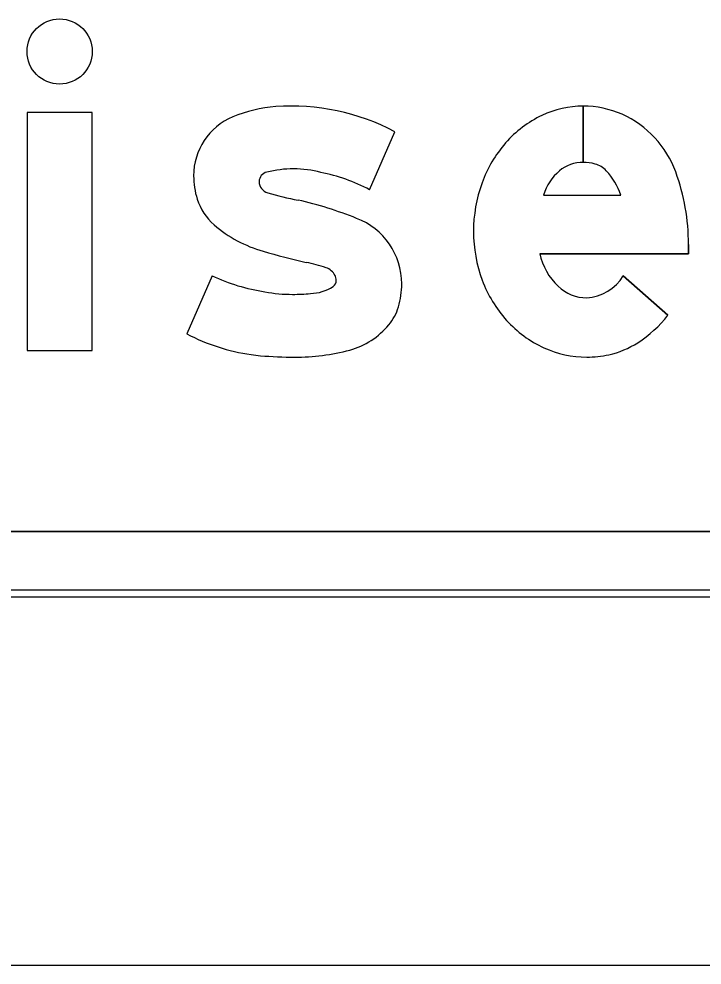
# Model space of a CAD drawing. Extents: x 1806251 to 1809821, y 414895 to 422886.
# Drawn here: x 1809677.0016 to 1809677.2113, y 415221.9676 to 415222.2578 of the extents above; entities that cross this region are included whole.
import ezdxf

# ---------------------------------------------------------------- set-up
doc = ezdxf.new("R2010")
doc.units = 0
for name, color, linetype in [('GSBWFILL', 7, 'Continuous'), ('GSCOLORFILL', 7, 'Continuous'), ('GSDIMS', 7, 'Continuous'), ('GSOUTLINE', 7, 'Continuous')]:
    doc.layers.add(name, color=color, linetype=linetype)

msp = doc.modelspace()

# ---------------------------------------------------------------- linework, layer by layer
at = {"layer": 'GSBWFILL'}
for p, q in [((1809677.1747953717, 415222.23107288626), (1809677.1747953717, 415222.21382288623)), ((1809677.174800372, 415222.21382288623), (1809677.174800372, 415222.23107288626)), ((1809677.1092104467, 415222.2054093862), (1809677.116974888, 415222.22323438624)), ((1809677.1625953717, 415222.2038008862), (1809677.186285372, 415222.2038008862)), ((1809677.0608578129, 415222.1790288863), (1809677.0530928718, 415222.16120388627)), ((1809677.1870823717, 415222.1790278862), (1809677.200773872, 415222.1669068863)), ((1809677.0530928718, 415222.16120388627), (1809677.0530928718, 415222.16120388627)), ((1809678.4750928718, 415222.10057288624), (1809676.7152928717, 415222.10057288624)), ((1809676.7152928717, 415222.0805728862), (1809678.4750928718, 415222.0805728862))]:
    msp.add_line(p, q, dxfattribs=at)
msp.add_lwpolyline([(1809677.0040928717, 415222.15607288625), (1809677.0240928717, 415222.15607288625), (1809677.0240928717, 415222.2290728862), (1809677.0040928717, 415222.2290728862)], close=True, dxfattribs=at)
msp.add_lwpolyline([(1809677.2070928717, 415222.18865338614), (1809677.2070928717, 415222.1858008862), (1809677.1614548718, 415222.1858008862)], dxfattribs=at)
msp.add_circle((1809677.0140928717, 415222.2478228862), 0.01, dxfattribs=at)
for centre, radius, start, end in [((1809677.1747953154, 415222.2014526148), 0.02962026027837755, 90, 115.32243333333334), ((1809677.1747953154, 415222.2014526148), 0.029620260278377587, 66.24132500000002, 89.9903277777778), ((1809677.1740444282, 415222.2002764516), 0.03099999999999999, 19.99010833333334, 65.84692222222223), ((1809677.176829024, 415222.19715462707), 0.03437511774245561, 115.32243333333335, 138.8014777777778), ((1809677.180002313, 415222.1943767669), 0.038592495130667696, 138.8014777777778, 160.06947222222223), ((1809677.1776263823, 415222.1992278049), 0.01571150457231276, 130.28684722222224, 163.07771944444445), ((1809677.1747953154, 415222.20223026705), 0.011592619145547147, 90, 129.20859444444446), ((1809677.1747953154, 415222.20038022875), 0.013442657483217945, 74.23414444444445, 89.9786888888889), ((1809677.1764099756, 415222.206099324), 0.0074999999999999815, 43.33061388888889, 74.23414722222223), ((1809677.1674666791, 415222.19766256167), 0.019794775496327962, 18.06555277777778, 43.33061111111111), ((1809677.1420928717, 415222.1886532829), 0.06499999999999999, 0, 19.990108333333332), ((1809677.1849772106, 415222.19257288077), 0.04388433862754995, 160.06947222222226, 179.99999722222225), ((1809677.183663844, 415222.19257288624), 0.04257097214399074, 180.00000277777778, 200.502125), ((1809677.180667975, 415222.1900417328), 0.01967563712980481, 192.44669444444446, 226.28929166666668), ((1809677.1798490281, 415222.1911464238), 0.03849818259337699, 200.502125, 222.0738138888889), ((1809677.174873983, 415222.18657266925), 0.014351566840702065, 273.89293333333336, 328.2837944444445), ((1809677.1760217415, 415222.185266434), 0.013013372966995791, 226.54755833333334, 269.2365305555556), ((1809677.1774125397, 415222.18894690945), 0.03521575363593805, 222.07381388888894, 245.35241944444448), ((1809677.1714570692, 415222.18987494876), 0.037242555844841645, 302.59103055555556, 321.92285), ((1809677.175848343, 415222.1855378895), 0.03146500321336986, 245.35241944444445, 270), ((1809677.1767047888, 415222.1816664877), 0.02749999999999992, 282.47428055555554, 302.59103055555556), ((1809677.175848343, 415222.1855378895), 0.031465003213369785, 270.00000000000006, 282.4742805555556)]:
    msp.add_arc(centre, radius, start, end, dxfattribs=at)
for centre, major_axis, ratio, start_param, end_param in [((1809677.085143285, 415222.16252019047), (4.19764196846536e-18, 0.06855269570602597), 0.9999924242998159, 5.800291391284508, 6.352301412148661), ((1809677.0833846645, 415222.1892908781), (2.5548935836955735e-18, 0.041724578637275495), 0.9999924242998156, 0.07137800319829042, 0.3980065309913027), ((1809677.0748091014, 415222.20968741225), (1.200066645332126e-18, 0.019598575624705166), 0.9999924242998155, 0.3980064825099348, 1.5707963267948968), ((1809677.0859165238, 415222.17712603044), (2.1247621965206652e-18, 0.03470000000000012), 0.9999924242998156, 2.4802620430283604e-16, 0.23975680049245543), ((1809677.0859165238, 415222.17897198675), (2.011729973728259e-18, 0.03285404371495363), 0.9999924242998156, 6.027142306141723, 6.283185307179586), ((1809677.0786204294, 415222.20968741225), (1.4334449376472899e-18, 0.023409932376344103), 0.9999924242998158, 1.5707963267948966, 1.8797788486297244), ((1809677.0783279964, 415222.20790505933), (1.8369701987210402e-19, 0.003000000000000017), 0.9999924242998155, 0.21891049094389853, 1.5707963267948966), ((1809677.0836061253, 415222.1573350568), (3.335169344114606e-18, 0.05446744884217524), 0.9999924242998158, 5.793797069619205, 6.0867463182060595), ((1809677.0788279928, 415222.20790505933), (2.143131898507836e-19, 0.0034999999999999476), 0.9999924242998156, 1.5707963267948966, 2.888079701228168), ((1809677.0729904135, 415222.20789026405), (1.0715659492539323e-18, 0.01749999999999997), 0.9999924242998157, 1.8797788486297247, 2.4256595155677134), ((1809677.100349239, 415222.2757867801), (4.57447680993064e-18, 0.07470687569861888), 0.9999924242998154, 2.83708001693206, 2.965597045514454), ((1809677.0611190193, 415222.086816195), (7.246423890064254e-18, 0.11834308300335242), 0.9999924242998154, 5.901211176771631, 6.060376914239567), ((1809677.097592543, 415222.1765331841), (1.3164953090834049e-18, 0.021500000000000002), 0.9999924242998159, 4.71238898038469, 5.919950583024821), ((1809677.087067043, 415222.224072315), (2.3848722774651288e-18, 0.03894791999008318), 0.9999924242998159, 2.4256595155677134, 2.8694027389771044), ((1809677.1434329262, 415222.4177160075), (1.473412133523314e-17, 0.24062646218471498), 0.9999924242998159, 2.860128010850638, 2.9166665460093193), ((1809677.0647311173, 415222.07808152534), (6.6137368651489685e-18, 0.10801051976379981), 0.9999924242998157, 5.990951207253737, 6.049280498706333), ((1809677.0941578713, 415222.1767083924), (3.1184881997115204e-19, 0.005092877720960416), 0.9999924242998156, 5.207729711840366, 5.9449308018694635), ((1809677.0953453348, 415222.17760300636), (2.2225672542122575e-19, 0.00362972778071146), 0.9999924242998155, 4.71238898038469, 5.146352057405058), ((1809677.0859783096, 415222.23280125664), (3.634180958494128e-18, 0.059350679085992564), 0.9999924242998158, 2.7045504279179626, 2.9917182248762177), ((1809677.096662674, 415222.17760300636), (1.4159236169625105e-19, 0.0023123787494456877), 0.9999924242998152, 3.7692323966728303, 4.71238898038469), ((1809677.0939945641, 415222.1765331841), (1.536809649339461e-18, 0.02509800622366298), 0.9999924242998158, 4.4265503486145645, 4.71238898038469), ((1809677.0855633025, 415222.2188118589), (2.7852825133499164e-18, 0.04548711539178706), 0.9999924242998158, 2.95481032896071, 3.1415926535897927), ((1809677.0855633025, 415222.2304208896), (3.4961306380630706e-18, 0.05709614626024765), 0.9999924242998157, 3.141592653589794, 3.2384220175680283), ((1809677.0907063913, 415222.1871332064), (8.294685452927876e-19, 0.013546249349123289), 0.9999924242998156, 3.1694135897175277, 3.711965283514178), ((1809677.1036827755, 415222.17368592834), (9.184850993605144e-19, 0.014999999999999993), 0.9999924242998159, 4.009586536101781, 4.426550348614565), ((1809677.096722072, 415222.17924332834), (1.4637447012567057e-18, 0.02390476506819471), 0.9999924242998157, 3.4142597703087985, 4.020407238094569), ((1809677.081616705, 415222.2159893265), (3.782082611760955e-18, 0.06176609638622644), 0.9999924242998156, 2.6615606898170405, 2.9996886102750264), ((1809677.0862019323, 415222.22206024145), (4.163024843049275e-18, 0.0679873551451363), 0.9999924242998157, 3.141592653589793, 3.3936798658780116), ((1809677.0799526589, 415222.204341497), (3.0616169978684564e-18, 0.050000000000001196), 0.9999924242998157, 2.999688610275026, 3.056978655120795), ((1809677.0862019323, 415222.2768966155), (7.520784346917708e-18, 0.12282372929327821), 0.9999924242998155, 3.0562043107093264, 3.1415926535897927)]:
    msp.add_ellipse(centre, major_axis=major_axis, ratio=ratio, start_param=start_param, end_param=end_param, dxfattribs=at)
at = {"layer": 'GSCOLORFILL'}
for p, q in [((1809677.1747953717, 415222.23107288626), (1809677.1747953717, 415222.21382288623)), ((1809677.174800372, 415222.21382288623), (1809677.174800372, 415222.23107288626)), ((1809677.1092104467, 415222.2054093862), (1809677.116974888, 415222.22323438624)), ((1809677.1625953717, 415222.2038008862), (1809677.186285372, 415222.2038008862)), ((1809677.0608578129, 415222.1790288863), (1809677.0530928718, 415222.16120388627)), ((1809677.1870823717, 415222.1790278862), (1809677.200773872, 415222.1669068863)), ((1809677.0530928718, 415222.16120388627), (1809677.0530928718, 415222.16120388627)), ((1809678.4750928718, 415222.10057288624), (1809676.7152928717, 415222.10057288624)), ((1809676.7150928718, 415222.0805728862), (1809678.4750928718, 415222.0805728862)), ((1809678.4750928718, 415222.08257288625), (1809676.715112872, 415222.08257288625)), ((1809676.715112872, 415222.0805728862), (1809678.4750928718, 415222.0805728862)), ((1809676.7152928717, 415222.0805728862), (1809678.4750928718, 415222.0805728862))]:
    msp.add_line(p, q, dxfattribs=at)
msp.add_lwpolyline([(1809677.0040928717, 415222.15607288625), (1809677.0240928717, 415222.15607288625), (1809677.0240928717, 415222.2290728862), (1809677.0040928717, 415222.2290728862)], close=True, dxfattribs=at)
msp.add_lwpolyline([(1809677.2070928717, 415222.18865338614), (1809677.2070928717, 415222.1858008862), (1809677.1614548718, 415222.1858008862)], dxfattribs=at)
msp.add_circle((1809677.0140928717, 415222.2478228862), 0.01, dxfattribs=at)
for centre, radius, start, end in [((1809677.1747953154, 415222.2014526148), 0.02962026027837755, 90, 115.32243333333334), ((1809677.1747953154, 415222.2014526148), 0.029620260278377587, 66.24132500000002, 89.9903277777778), ((1809677.1740444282, 415222.2002764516), 0.03099999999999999, 19.99010833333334, 65.84692222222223), ((1809677.176829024, 415222.19715462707), 0.03437511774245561, 115.32243333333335, 138.8014777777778), ((1809677.180002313, 415222.1943767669), 0.038592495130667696, 138.8014777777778, 160.06947222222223), ((1809677.1776263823, 415222.1992278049), 0.01571150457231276, 130.28684722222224, 163.07771944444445), ((1809677.1747953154, 415222.20223026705), 0.011592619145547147, 90, 129.20859444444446), ((1809677.1747953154, 415222.20038022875), 0.013442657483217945, 74.23414444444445, 89.9786888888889), ((1809677.1764099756, 415222.206099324), 0.0074999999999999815, 43.33061388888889, 74.23414722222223), ((1809677.1674666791, 415222.19766256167), 0.019794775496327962, 18.06555277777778, 43.33061111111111), ((1809677.1420928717, 415222.1886532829), 0.06499999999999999, 0, 19.990108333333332), ((1809677.1849772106, 415222.19257288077), 0.04388433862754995, 160.06947222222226, 179.99999722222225), ((1809677.183663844, 415222.19257288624), 0.04257097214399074, 180.00000277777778, 200.502125), ((1809677.180667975, 415222.1900417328), 0.01967563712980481, 192.44669444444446, 226.28929166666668), ((1809677.1798490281, 415222.1911464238), 0.03849818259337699, 200.502125, 222.0738138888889), ((1809677.174873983, 415222.18657266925), 0.014351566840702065, 273.89293333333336, 328.2837944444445), ((1809677.1760217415, 415222.185266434), 0.013013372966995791, 226.54755833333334, 269.2365305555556), ((1809677.1774125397, 415222.18894690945), 0.03521575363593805, 222.07381388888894, 245.35241944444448), ((1809677.1714570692, 415222.18987494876), 0.037242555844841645, 302.59103055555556, 321.92285), ((1809677.175848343, 415222.1855378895), 0.03146500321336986, 245.35241944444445, 270), ((1809677.1767047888, 415222.1816664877), 0.02749999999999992, 282.47428055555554, 302.59103055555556), ((1809677.175848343, 415222.1855378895), 0.031465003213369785, 270.00000000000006, 282.4742805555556)]:
    msp.add_arc(centre, radius, start, end, dxfattribs=at)
for centre, major_axis, ratio, start_param, end_param in [((1809677.085143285, 415222.16252019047), (4.19764196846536e-18, 0.06855269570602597), 0.9999924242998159, 5.800291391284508, 6.352301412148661), ((1809677.0833846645, 415222.1892908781), (2.5548935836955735e-18, 0.041724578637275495), 0.9999924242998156, 0.07137800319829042, 0.3980065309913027), ((1809677.0748091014, 415222.20968741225), (1.200066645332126e-18, 0.019598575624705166), 0.9999924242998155, 0.3980064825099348, 1.5707963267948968), ((1809677.0859165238, 415222.17712603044), (2.1247621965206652e-18, 0.03470000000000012), 0.9999924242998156, 2.4802620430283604e-16, 0.23975680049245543), ((1809677.0859165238, 415222.17897198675), (2.011729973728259e-18, 0.03285404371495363), 0.9999924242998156, 6.027142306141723, 6.283185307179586), ((1809677.0786204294, 415222.20968741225), (1.4334449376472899e-18, 0.023409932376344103), 0.9999924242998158, 1.5707963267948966, 1.8797788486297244), ((1809677.0783279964, 415222.20790505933), (1.8369701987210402e-19, 0.003000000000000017), 0.9999924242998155, 0.21891049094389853, 1.5707963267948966), ((1809677.0836061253, 415222.1573350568), (3.335169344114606e-18, 0.05446744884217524), 0.9999924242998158, 5.793797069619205, 6.0867463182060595), ((1809677.0788279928, 415222.20790505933), (2.143131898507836e-19, 0.0034999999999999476), 0.9999924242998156, 1.5707963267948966, 2.888079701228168), ((1809677.0729904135, 415222.20789026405), (1.0715659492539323e-18, 0.01749999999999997), 0.9999924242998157, 1.8797788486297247, 2.4256595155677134), ((1809677.100349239, 415222.2757867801), (4.57447680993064e-18, 0.07470687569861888), 0.9999924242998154, 2.83708001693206, 2.965597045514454), ((1809677.0611190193, 415222.086816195), (7.246423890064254e-18, 0.11834308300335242), 0.9999924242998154, 5.901211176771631, 6.060376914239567), ((1809677.097592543, 415222.1765331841), (1.3164953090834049e-18, 0.021500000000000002), 0.9999924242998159, 4.71238898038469, 5.919950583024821), ((1809677.087067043, 415222.224072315), (2.3848722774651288e-18, 0.03894791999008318), 0.9999924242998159, 2.4256595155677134, 2.8694027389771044), ((1809677.1434329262, 415222.4177160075), (1.473412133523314e-17, 0.24062646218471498), 0.9999924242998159, 2.860128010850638, 2.9166665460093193), ((1809677.0647311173, 415222.07808152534), (6.6137368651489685e-18, 0.10801051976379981), 0.9999924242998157, 5.990951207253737, 6.049280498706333), ((1809677.0941578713, 415222.1767083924), (3.1184881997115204e-19, 0.005092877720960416), 0.9999924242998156, 5.207729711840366, 5.9449308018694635), ((1809677.0953453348, 415222.17760300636), (2.2225672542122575e-19, 0.00362972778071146), 0.9999924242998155, 4.71238898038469, 5.146352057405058), ((1809677.0859783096, 415222.23280125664), (3.634180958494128e-18, 0.059350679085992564), 0.9999924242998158, 2.7045504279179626, 2.9917182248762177), ((1809677.096662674, 415222.17760300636), (1.4159236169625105e-19, 0.0023123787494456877), 0.9999924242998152, 3.7692323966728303, 4.71238898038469), ((1809677.0939945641, 415222.1765331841), (1.536809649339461e-18, 0.02509800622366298), 0.9999924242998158, 4.4265503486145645, 4.71238898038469), ((1809677.0855633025, 415222.2188118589), (2.7852825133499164e-18, 0.04548711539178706), 0.9999924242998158, 2.95481032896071, 3.1415926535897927), ((1809677.0855633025, 415222.2304208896), (3.4961306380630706e-18, 0.05709614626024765), 0.9999924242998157, 3.141592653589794, 3.2384220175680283), ((1809677.0907063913, 415222.1871332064), (8.294685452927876e-19, 0.013546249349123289), 0.9999924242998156, 3.1694135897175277, 3.711965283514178), ((1809677.1036827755, 415222.17368592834), (9.184850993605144e-19, 0.014999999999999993), 0.9999924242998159, 4.009586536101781, 4.426550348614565), ((1809677.096722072, 415222.17924332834), (1.4637447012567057e-18, 0.02390476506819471), 0.9999924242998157, 3.4142597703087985, 4.020407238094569), ((1809677.081616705, 415222.2159893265), (3.782082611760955e-18, 0.06176609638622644), 0.9999924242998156, 2.6615606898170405, 2.9996886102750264), ((1809677.0862019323, 415222.22206024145), (4.163024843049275e-18, 0.0679873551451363), 0.9999924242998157, 3.141592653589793, 3.3936798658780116), ((1809677.0799526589, 415222.204341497), (3.0616169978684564e-18, 0.050000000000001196), 0.9999924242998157, 2.999688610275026, 3.056978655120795), ((1809677.0862019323, 415222.2768966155), (7.520784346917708e-18, 0.12282372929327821), 0.9999924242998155, 3.0562043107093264, 3.1415926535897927)]:
    msp.add_ellipse(centre, major_axis=major_axis, ratio=ratio, start_param=start_param, end_param=end_param, dxfattribs=at)
at = {"layer": 'GSDIMS'}
msp.add_line((1809676.7150928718, 415221.96757288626), (1809678.4570928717, 415221.96757288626), dxfattribs=at)
at = {"layer": 'GSOUTLINE'}
for p, q in [((1809677.1092104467, 415222.2054093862), (1809677.116974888, 415222.22323438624)), ((1809677.1625953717, 415222.2038008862), (1809677.186285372, 415222.2038008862)), ((1809677.0608578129, 415222.1790288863), (1809677.0530928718, 415222.16120388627)), ((1809677.200773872, 415222.1669068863), (1809677.1870823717, 415222.1790278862)), ((1809677.0530928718, 415222.16120388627), (1809677.0530928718, 415222.16120388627)), ((1809676.7150928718, 415222.10057288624), (1809678.4750928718, 415222.10057288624)), ((1809676.7150928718, 415222.0805728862), (1809678.4750928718, 415222.0805728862))]:
    msp.add_line(p, q, dxfattribs=at)
msp.add_lwpolyline([(1809677.0040928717, 415222.15607288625), (1809677.0240928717, 415222.15607288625), (1809677.0240928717, 415222.2290728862), (1809677.0040928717, 415222.2290728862)], close=True, dxfattribs=at)
msp.add_lwpolyline([(1809677.1614548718, 415222.1858008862), (1809677.2070928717, 415222.1858008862), (1809677.2070928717, 415222.18865338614)], dxfattribs=at)
msp.add_circle((1809677.0140928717, 415222.2478228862), 0.01, dxfattribs=at)
for centre, radius, start, end in [((1809677.1747953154, 415222.2014526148), 0.029620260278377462, 90, 115.32243333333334), ((1809677.1747953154, 415222.2014526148), 0.02962026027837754, 66.241325, 90), ((1809677.1740444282, 415222.2002764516), 0.030999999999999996, 19.990108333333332, 65.84692222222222), ((1809677.176829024, 415222.19715462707), 0.03437511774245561, 115.32243333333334, 138.8014777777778), ((1809677.180002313, 415222.1943767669), 0.038592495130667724, 138.8014777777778, 160.06947222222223), ((1809677.1776263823, 415222.1992278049), 0.015711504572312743, 130.28684722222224, 163.07771944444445), ((1809677.1747953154, 415222.20223026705), 0.011592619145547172, 90, 129.20859444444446), ((1809677.1747953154, 415222.20038022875), 0.013442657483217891, 74.23414444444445, 90.00000000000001), ((1809677.1764099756, 415222.206099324), 0.007500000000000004, 43.33061388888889, 74.23414722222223), ((1809677.1674666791, 415222.19766256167), 0.01979477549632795, 18.06555277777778, 43.33061111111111), ((1809677.1420928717, 415222.1886532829), 0.06500000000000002, 0, 19.990108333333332), ((1809677.1849772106, 415222.19257288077), 0.04388433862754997, 160.06947222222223, 179.99999722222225), ((1809677.183663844, 415222.19257288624), 0.04257097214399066, 180.00000277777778, 200.502125), ((1809677.180667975, 415222.1900417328), 0.01967563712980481, 192.44669444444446, 226.28929166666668), ((1809677.1798490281, 415222.1911464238), 0.03849818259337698, 200.502125, 222.0738138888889), ((1809677.174873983, 415222.18657266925), 0.014351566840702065, 273.89293333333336, 328.2837944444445), ((1809677.1760217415, 415222.185266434), 0.013013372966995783, 226.54755833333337, 269.2365305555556), ((1809677.1774125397, 415222.18894690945), 0.035215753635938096, 222.0738138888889, 245.35241944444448), ((1809677.1714570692, 415222.18987494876), 0.037242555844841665, 302.59103055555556, 321.92285), ((1809677.175848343, 415222.1855378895), 0.03146500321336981, 245.35241944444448, 270.00000000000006), ((1809677.1767047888, 415222.1816664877), 0.02749999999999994, 282.4742805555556, 302.5910305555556), ((1809677.175848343, 415222.1855378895), 0.03146500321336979, 270, 282.47428055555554)]:
    msp.add_arc(centre, radius, start, end, dxfattribs=at)
for centre, major_axis, ratio, start_param, end_param in [((1809677.085143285, 415222.16252019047), (4.197641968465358e-18, 0.06855269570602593), 0.9999924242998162, 5.800291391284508, 6.352301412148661), ((1809677.0833846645, 415222.1892908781), (2.5548935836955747e-18, 0.041724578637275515), 0.9999924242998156, 0.07137800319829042, 0.3980065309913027), ((1809677.0748091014, 415222.20968741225), (1.200066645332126e-18, 0.019598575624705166), 0.9999924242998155, 0.3980064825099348, 1.5707963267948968), ((1809677.0859165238, 415222.17712603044), (2.1247621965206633e-18, 0.03470000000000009), 0.9999924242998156, 2.4802620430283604e-16, 0.23975680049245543), ((1809677.0859165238, 415222.17897198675), (2.0117299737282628e-18, 0.03285404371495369), 0.9999924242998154, 6.027142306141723, 6.283185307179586), ((1809677.0786204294, 415222.20968741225), (1.4334449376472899e-18, 0.023409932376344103), 0.9999924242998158, 1.5707963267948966, 1.8797788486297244), ((1809677.0783279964, 415222.20790505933), (1.8369701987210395e-19, 0.0030000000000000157), 0.9999924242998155, 0.21891049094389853, 1.5707963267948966), ((1809677.0836061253, 415222.1573350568), (3.335169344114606e-18, 0.05446744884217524), 0.9999924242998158, 5.793797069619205, 6.0867463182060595), ((1809677.0788279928, 415222.20790505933), (2.143131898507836e-19, 0.0034999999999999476), 0.9999924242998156, 1.5707963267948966, 2.888079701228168), ((1809677.0729904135, 415222.20789026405), (1.0715659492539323e-18, 0.01749999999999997), 0.9999924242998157, 1.8797788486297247, 2.4256595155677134), ((1809677.100349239, 415222.2757867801), (4.574476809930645e-18, 0.07470687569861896), 0.9999924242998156, 2.83708001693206, 2.965597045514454), ((1809677.0611190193, 415222.086816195), (7.246423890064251e-18, 0.11834308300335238), 0.9999924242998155, 5.901211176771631, 6.060376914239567), ((1809677.097592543, 415222.1765331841), (1.3164953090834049e-18, 0.021500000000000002), 0.9999924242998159, 4.71238898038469, 5.919950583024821), ((1809677.087067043, 415222.224072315), (2.384872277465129e-18, 0.03894791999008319), 0.9999924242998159, 2.4256595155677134, 2.8694027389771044), ((1809677.1434329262, 415222.4177160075), (1.4734121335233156e-17, 0.24062646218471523), 0.9999924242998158, 2.860128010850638, 2.9166665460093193), ((1809677.0647311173, 415222.07808152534), (6.613736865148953e-18, 0.10801051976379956), 0.9999924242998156, 5.990951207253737, 6.049280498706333), ((1809677.0941578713, 415222.1767083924), (3.1184881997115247e-19, 0.005092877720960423), 0.9999924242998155, 5.207729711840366, 5.9449308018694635), ((1809677.0953453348, 415222.17760300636), (2.222567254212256e-19, 0.003629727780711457), 0.9999924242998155, 4.71238898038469, 5.146352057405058), ((1809677.0859783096, 415222.23280125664), (3.63418095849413e-18, 0.0593506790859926), 0.9999924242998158, 2.7045504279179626, 2.9917182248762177), ((1809677.096662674, 415222.17760300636), (1.4159236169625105e-19, 0.0023123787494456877), 0.9999924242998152, 3.7692323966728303, 4.71238898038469), ((1809677.0939945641, 415222.1765331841), (1.536809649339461e-18, 0.02509800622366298), 0.9999924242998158, 4.4265503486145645, 4.71238898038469), ((1809677.0855633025, 415222.2188118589), (2.785282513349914e-18, 0.04548711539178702), 0.9999924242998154, 2.95481032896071, 3.1415926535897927), ((1809677.0855633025, 415222.2304208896), (3.496130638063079e-18, 0.05709614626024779), 0.9999924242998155, 3.141592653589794, 3.2384220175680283), ((1809677.0907063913, 415222.1871332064), (8.294685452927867e-19, 0.013546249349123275), 0.9999924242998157, 3.1694135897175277, 3.711965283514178), ((1809677.1036827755, 415222.17368592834), (9.184850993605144e-19, 0.014999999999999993), 0.9999924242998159, 4.009586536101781, 4.426550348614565), ((1809677.096722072, 415222.17924332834), (1.4637447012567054e-18, 0.023904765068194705), 0.9999924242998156, 3.4142597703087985, 4.020407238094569), ((1809677.081616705, 415222.2159893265), (3.782082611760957e-18, 0.06176609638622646), 0.9999924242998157, 2.6615606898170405, 2.9996886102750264), ((1809677.0862019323, 415222.22206024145), (4.163024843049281e-18, 0.06798735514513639), 0.9999924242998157, 3.141592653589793, 3.3936798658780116), ((1809677.0799526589, 415222.204341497), (3.0616169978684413e-18, 0.05000000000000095), 0.9999924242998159, 2.999688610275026, 3.056978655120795), ((1809677.0862019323, 415222.2768966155), (7.520784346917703e-18, 0.12282372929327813), 0.9999924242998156, 3.0562043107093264, 3.1415926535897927)]:
    msp.add_ellipse(centre, major_axis=major_axis, ratio=ratio, start_param=start_param, end_param=end_param, dxfattribs=at)

doc.saveas('drawing.dxf')
